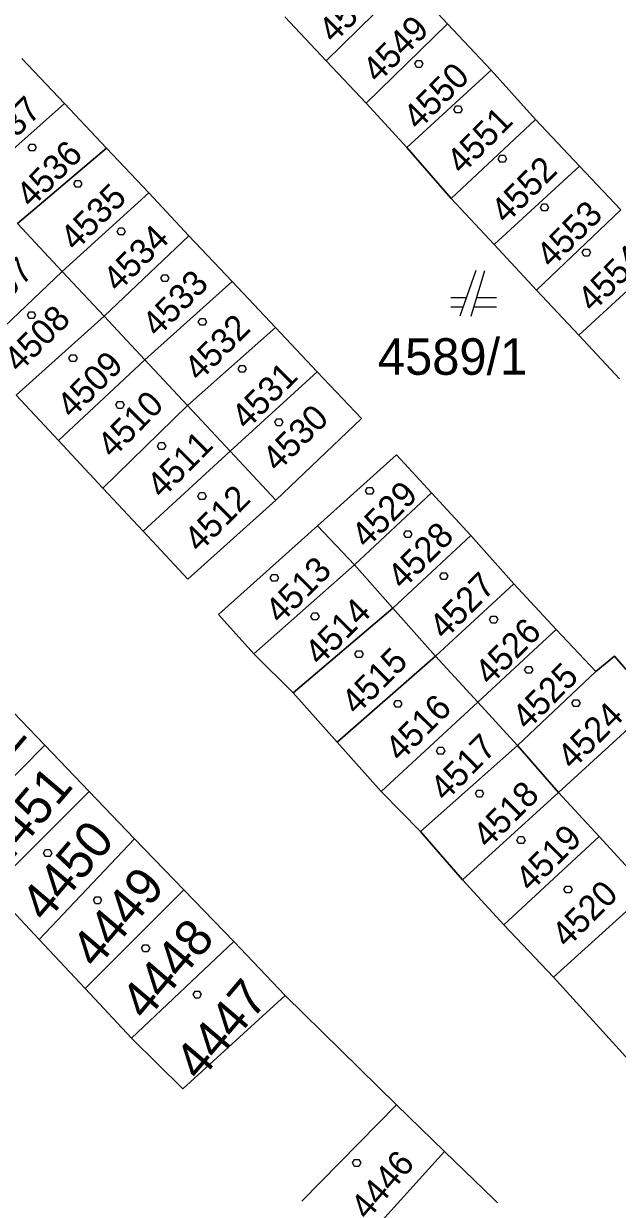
# Model space of a CAD drawing. Extents: x -263587 to -261993, y -1238795 to -1236748.
# Drawn here: x -262939.6 to -262913.5, y -1237575.5 to -1237524.3 of the extents above; entities that cross this region are included whole.
import ezdxf

# ---------------------------------------------------------------- set-up
doc = ezdxf.new("R2010")
doc.units = 0
doc.layers.add('Vrstva 1', color=7, linetype='Continuous')

msp = doc.modelspace()

# ---------------------------------------------------------------- linework, layer by layer
at = {"layer": 'Vrstva 1'}
for p, q in [((-262926.31, -1237525.89), (-262922.74, -1237522.4)), ((-262922.74, -1237522.4), (-262926.31, -1237525.89)), ((-262922.74, -1237522.4), (-262920.99, -1237524.27)), ((-262920.99, -1237524.27), (-262922.74, -1237522.4)), ((-262926.31, -1237525.89), (-262928.12, -1237523.97)), ((-262928.12, -1237523.97), (-262926.31, -1237525.89)), ((-262920.99, -1237524.27), (-262924.56, -1237527.74)), ((-262924.56, -1237527.74), (-262920.99, -1237524.27)), ((-262920.99, -1237524.27), (-262919.08, -1237526.3)), ((-262919.08, -1237526.3), (-262920.99, -1237524.27)), ((-262939.64, -1237525.79), (-262937.77, -1237527.76)), ((-262937.77, -1237527.76), (-262939.64, -1237525.79)), ((-262924.56, -1237527.74), (-262926.31, -1237525.89)), ((-262926.31, -1237525.89), (-262924.56, -1237527.74)), ((-262919.08, -1237526.3), (-262922.78, -1237529.69)), ((-262922.78, -1237529.69), (-262919.08, -1237526.3)), ((-262919.08, -1237526.3), (-262917.13, -1237528.46)), ((-262917.13, -1237528.46), (-262919.08, -1237526.3)), ((-262941.58, -1237531.14), (-262937.77, -1237527.76)), ((-262937.77, -1237527.76), (-262941.58, -1237531.14)), ((-262937.77, -1237527.76), (-262935.93, -1237529.71)), ((-262935.93, -1237529.71), (-262937.77, -1237527.76)), ((-262922.78, -1237529.69), (-262924.56, -1237527.74)), ((-262924.56, -1237527.74), (-262922.78, -1237529.69)), ((-262920.83, -1237531.92), (-262917.13, -1237528.46)), ((-262917.13, -1237528.46), (-262920.83, -1237531.92)), ((-262917.13, -1237528.46), (-262915.2, -1237530.51)), ((-262915.2, -1237530.51), (-262917.13, -1237528.46)), ((-262939.83, -1237533.02), (-262935.93, -1237529.71)), ((-262935.93, -1237529.71), (-262939.83, -1237533.02)), ((-262935.93, -1237529.71), (-262934.08, -1237531.67)), ((-262934.08, -1237531.67), (-262935.93, -1237529.71)), ((-262920.83, -1237531.92), (-262922.78, -1237529.69)), ((-262922.78, -1237529.69), (-262920.83, -1237531.92)), ((-262918.94, -1237533.94), (-262915.2, -1237530.51)), ((-262915.2, -1237530.51), (-262918.94, -1237533.94)), ((-262915.2, -1237530.51), (-262913.39, -1237532.42)), ((-262913.39, -1237532.42), (-262915.2, -1237530.51)), ((-262937.87, -1237535.11), (-262934.08, -1237531.67)), ((-262934.08, -1237531.67), (-262937.87, -1237535.11)), ((-262934.08, -1237531.67), (-262932.32, -1237533.55)), ((-262932.32, -1237533.55), (-262934.08, -1237531.67)), ((-262918.94, -1237533.94), (-262920.83, -1237531.92)), ((-262920.83, -1237531.92), (-262918.94, -1237533.94)), ((-262917.09, -1237535.93), (-262913.39, -1237532.42)), ((-262913.39, -1237532.42), (-262917.09, -1237535.93)), ((-262937.87, -1237535.11), (-262939.83, -1237533.02)), ((-262939.83, -1237533.02), (-262937.87, -1237535.11)), ((-262936.03, -1237537.08), (-262932.32, -1237533.55)), ((-262932.32, -1237533.55), (-262936.03, -1237537.08)), ((-262932.32, -1237533.55), (-262930.43, -1237535.55)), ((-262930.43, -1237535.55), (-262932.32, -1237533.55)), ((-262917.09, -1237535.93), (-262918.94, -1237533.94)), ((-262918.94, -1237533.94), (-262917.09, -1237535.93)), ((-262911.47, -1237534.45), (-262915.24, -1237537.91)), ((-262915.24, -1237537.91), (-262911.47, -1237534.45)), ((-262941.62, -1237538.68), (-262937.87, -1237535.11)), ((-262937.87, -1237535.11), (-262941.62, -1237538.68)), ((-262936.03, -1237537.08), (-262937.87, -1237535.11)), ((-262937.87, -1237535.11), (-262936.03, -1237537.08)), ((-262919.75, -1237535.07), (-262920.45, -1237537.07)), ((-262919.95, -1237537.07), (-262919.35, -1237535.07)), ((-262934.25, -1237538.99), (-262930.43, -1237535.55)), ((-262930.43, -1237535.55), (-262934.25, -1237538.99)), ((-262930.43, -1237535.55), (-262928.53, -1237537.57)), ((-262928.53, -1237537.57), (-262930.43, -1237535.55)), ((-262915.24, -1237537.91), (-262917.09, -1237535.93)), ((-262917.09, -1237535.93), (-262915.24, -1237537.91)), ((-262920.17, -1237536.27), (-262920.85, -1237536.27)), ((-262918.85, -1237536.27), (-262919.71, -1237536.27)), ((-262939.89, -1237540.53), (-262936.03, -1237537.08)), ((-262936.03, -1237537.08), (-262939.89, -1237540.53)), ((-262934.25, -1237538.99), (-262936.03, -1237537.08)), ((-262936.03, -1237537.08), (-262934.25, -1237538.99)), ((-262920.85, -1237536.67), (-262920.31, -1237536.67)), ((-262919.83, -1237536.67), (-262918.85, -1237536.67)), ((-262928.53, -1237537.57), (-262932.39, -1237540.98)), ((-262932.39, -1237540.98), (-262928.53, -1237537.57)), ((-262928.53, -1237537.57), (-262926.7, -1237539.51)), ((-262926.7, -1237539.51), (-262928.53, -1237537.57)), ((-262913.46, -1237539.81), (-262915.24, -1237537.91)), ((-262915.24, -1237537.91), (-262913.46, -1237539.81)), ((-262938.03, -1237542.52), (-262934.25, -1237538.99)), ((-262934.25, -1237538.99), (-262938.03, -1237542.52)), ((-262932.39, -1237540.98), (-262934.25, -1237538.99)), ((-262934.25, -1237538.99), (-262932.39, -1237540.98)), ((-262926.7, -1237539.51), (-262930.51, -1237542.98)), ((-262930.51, -1237542.98), (-262926.7, -1237539.51)), ((-262926.7, -1237539.51), (-262924.76, -1237541.56)), ((-262924.76, -1237541.56), (-262926.7, -1237539.51)), ((-262938.03, -1237542.52), (-262939.89, -1237540.53)), ((-262939.89, -1237540.53), (-262938.03, -1237542.52)), ((-262936.09, -1237544.6), (-262932.39, -1237540.98)), ((-262932.39, -1237540.98), (-262936.09, -1237544.6)), ((-262930.51, -1237542.98), (-262932.39, -1237540.98)), ((-262932.39, -1237540.98), (-262930.51, -1237542.98)), ((-262924.76, -1237541.56), (-262928.51, -1237545.13)), ((-262928.51, -1237545.13), (-262924.76, -1237541.56)), ((-262936.09, -1237544.6), (-262938.03, -1237542.52)), ((-262938.03, -1237542.52), (-262936.09, -1237544.6)), ((-262930.51, -1237542.98), (-262934.33, -1237546.49)), ((-262934.33, -1237546.49), (-262930.51, -1237542.98)), ((-262928.51, -1237545.13), (-262930.51, -1237542.98)), ((-262930.51, -1237542.98), (-262928.51, -1237545.13)), ((-262926.69, -1237546.25), (-262923.23, -1237543.14)), ((-262923.23, -1237543.14), (-262926.69, -1237546.25)), ((-262923.23, -1237543.14), (-262921.69, -1237544.81)), ((-262921.69, -1237544.81), (-262923.23, -1237543.14)), ((-262934.33, -1237546.49), (-262936.09, -1237544.6)), ((-262936.09, -1237544.6), (-262934.33, -1237546.49)), ((-262925.06, -1237547.96), (-262921.69, -1237544.81)), ((-262921.69, -1237544.81), (-262925.06, -1237547.96)), ((-262921.69, -1237544.81), (-262919.97, -1237546.67)), ((-262919.97, -1237546.67), (-262921.69, -1237544.81)), ((-262928.51, -1237545.13), (-262932.37, -1237548.59)), ((-262932.37, -1237548.59), (-262928.51, -1237545.13)), ((-262931.02, -1237550.14), (-262926.69, -1237546.25)), ((-262926.69, -1237546.25), (-262931.02, -1237550.14)), ((-262925.06, -1237547.96), (-262926.69, -1237546.25)), ((-262926.69, -1237546.25), (-262925.06, -1237547.96)), ((-262932.37, -1237548.59), (-262934.33, -1237546.49)), ((-262934.33, -1237546.49), (-262932.37, -1237548.59)), ((-262919.97, -1237546.67), (-262923.39, -1237549.86)), ((-262923.39, -1237549.86), (-262919.97, -1237546.67)), ((-262919.97, -1237546.67), (-262918.08, -1237548.79)), ((-262918.08, -1237548.79), (-262919.97, -1237546.67)), ((-262929.48, -1237551.86), (-262925.06, -1237547.96)), ((-262925.06, -1237547.96), (-262929.48, -1237551.86)), ((-262923.39, -1237549.86), (-262925.06, -1237547.96)), ((-262925.06, -1237547.96), (-262923.39, -1237549.86)), ((-262918.08, -1237548.79), (-262921.51, -1237551.96)), ((-262921.51, -1237551.96), (-262918.08, -1237548.79)), ((-262918.08, -1237548.79), (-262916.23, -1237550.79)), ((-262916.23, -1237550.79), (-262918.08, -1237548.79)), ((-262927.76, -1237553.57), (-262923.39, -1237549.86)), ((-262923.39, -1237549.86), (-262927.76, -1237553.57)), ((-262921.51, -1237551.96), (-262923.39, -1237549.86)), ((-262923.39, -1237549.86), (-262921.51, -1237551.96)), ((-262929.48, -1237551.86), (-262931.02, -1237550.14)), ((-262931.02, -1237550.14), (-262929.48, -1237551.86)), ((-262916.23, -1237550.79), (-262919.66, -1237553.98)), ((-262919.66, -1237553.98), (-262916.23, -1237550.79)), ((-262916.23, -1237550.79), (-262914.49, -1237552.63)), ((-262914.49, -1237552.63), (-262916.23, -1237550.79)), ((-262927.76, -1237553.57), (-262929.48, -1237551.86)), ((-262929.48, -1237551.86), (-262927.76, -1237553.57)), ((-262925.83, -1237555.73), (-262921.51, -1237551.96)), ((-262921.51, -1237551.96), (-262925.83, -1237555.73)), ((-262919.66, -1237553.98), (-262921.51, -1237551.96)), ((-262921.51, -1237551.96), (-262919.66, -1237553.98)), ((-262914.49, -1237552.63), (-262913.67, -1237551.96)), ((-262913.67, -1237551.96), (-262914.49, -1237552.63)), ((-262913.67, -1237551.96), (-262911.88, -1237554.04)), ((-262911.88, -1237554.04), (-262913.67, -1237551.96)), ((-262914.49, -1237552.63), (-262917.93, -1237555.87)), ((-262917.93, -1237555.87), (-262914.49, -1237552.63)), ((-262940.95, -1237553.46), (-262938.64, -1237555.86)), ((-262938.64, -1237555.86), (-262940.95, -1237553.46)), ((-262925.83, -1237555.73), (-262927.76, -1237553.57)), ((-262927.76, -1237553.57), (-262925.83, -1237555.73)), ((-262923.9, -1237557.89), (-262919.66, -1237553.98)), ((-262919.66, -1237553.98), (-262923.9, -1237557.89)), ((-262917.93, -1237555.87), (-262919.66, -1237553.98)), ((-262919.66, -1237553.98), (-262917.93, -1237555.87)), ((-262911.88, -1237554.04), (-262916.13, -1237557.93)), ((-262916.13, -1237557.93), (-262911.88, -1237554.04)), ((-262942.86, -1237560.12), (-262938.64, -1237555.86)), ((-262938.64, -1237555.86), (-262942.86, -1237560.12)), ((-262938.64, -1237555.86), (-262936.7, -1237557.88)), ((-262936.7, -1237557.88), (-262938.64, -1237555.86)), ((-262923.9, -1237557.89), (-262925.83, -1237555.73)), ((-262925.83, -1237555.73), (-262923.9, -1237557.89)), ((-262922.17, -1237559.64), (-262917.93, -1237555.87)), ((-262917.93, -1237555.87), (-262922.17, -1237559.64)), ((-262916.13, -1237557.93), (-262917.93, -1237555.87)), ((-262917.93, -1237555.87), (-262916.13, -1237557.93)), ((-262940.96, -1237562.15), (-262936.7, -1237557.88)), ((-262936.7, -1237557.88), (-262940.96, -1237562.15)), ((-262936.7, -1237557.88), (-262934.7, -1237559.96)), ((-262934.7, -1237559.96), (-262936.7, -1237557.88)), ((-262922.17, -1237559.64), (-262923.9, -1237557.89)), ((-262923.9, -1237557.89), (-262922.17, -1237559.64)), ((-262920.34, -1237561.76), (-262916.13, -1237557.93)), ((-262916.13, -1237557.93), (-262920.34, -1237561.76)), ((-262914.35, -1237559.85), (-262916.13, -1237557.93)), ((-262916.13, -1237557.93), (-262914.35, -1237559.85)), ((-262920.34, -1237561.76), (-262922.17, -1237559.64)), ((-262922.17, -1237559.64), (-262920.34, -1237561.76)), ((-262938.89, -1237564.36), (-262934.7, -1237559.96)), ((-262934.7, -1237559.96), (-262938.89, -1237564.36)), ((-262934.7, -1237559.96), (-262932.55, -1237562.19)), ((-262932.55, -1237562.19), (-262934.7, -1237559.96)), ((-262914.35, -1237559.85), (-262918.52, -1237563.73)), ((-262918.52, -1237563.73), (-262914.35, -1237559.85)), ((-262912.17, -1237562.23), (-262914.35, -1237559.85)), ((-262914.35, -1237559.85), (-262912.17, -1237562.23)), ((-262918.52, -1237563.73), (-262920.34, -1237561.76)), ((-262920.34, -1237561.76), (-262918.52, -1237563.73)), ((-262938.89, -1237564.36), (-262940.96, -1237562.15)), ((-262940.96, -1237562.15), (-262938.89, -1237564.36)), ((-262936.87, -1237566.51), (-262932.55, -1237562.19)), ((-262932.55, -1237562.19), (-262936.87, -1237566.51)), ((-262932.55, -1237562.19), (-262930.36, -1237564.46)), ((-262930.36, -1237564.46), (-262932.55, -1237562.19)), ((-262916.34, -1237566.02), (-262912.17, -1237562.23)), ((-262912.17, -1237562.23), (-262916.34, -1237566.02)), ((-262916.34, -1237566.02), (-262918.52, -1237563.73)), ((-262918.52, -1237563.73), (-262916.34, -1237566.02)), ((-262936.87, -1237566.51), (-262938.89, -1237564.36)), ((-262938.89, -1237564.36), (-262936.87, -1237566.51)), ((-262930.36, -1237564.46), (-262934.84, -1237568.68)), ((-262934.84, -1237568.68), (-262930.36, -1237564.46)), ((-262930.36, -1237564.46), (-262928.11, -1237566.82)), ((-262928.11, -1237566.82), (-262930.36, -1237564.46)), ((-262912.9, -1237569.81), (-262916.34, -1237566.02)), ((-262916.34, -1237566.02), (-262912.9, -1237569.81)), ((-262934.84, -1237568.68), (-262936.87, -1237566.51)), ((-262936.87, -1237566.51), (-262934.84, -1237568.68)), ((-262928.11, -1237566.82), (-262932.59, -1237570.9)), ((-262932.59, -1237570.9), (-262928.11, -1237566.82)), ((-262928.11, -1237566.82), (-262923.23, -1237571.6)), ((-262923.23, -1237571.6), (-262928.11, -1237566.82)), ((-262932.59, -1237570.9), (-262934.84, -1237568.68)), ((-262934.84, -1237568.68), (-262932.59, -1237570.9)), ((-262927.38, -1237575.82), (-262923.23, -1237571.6)), ((-262923.23, -1237571.6), (-262927.38, -1237575.82)), ((-262923.23, -1237571.6), (-262921.12, -1237573.65)), ((-262921.12, -1237573.65), (-262923.23, -1237571.6)), ((-262924.93, -1237577.84), (-262921.12, -1237573.65)), ((-262921.12, -1237573.65), (-262924.93, -1237577.84)), ((-262921.12, -1237573.65), (-262918.54, -1237576.14)), ((-262918.54, -1237576.14), (-262921.12, -1237573.65))]:
    msp.add_line(p, q, dxfattribs=at)
for points in [[(-262922.16, -1237525.88), (-262922.07, -1237526.03), (-262922.16, -1237526.18), (-262922.34, -1237526.18), (-262922.43, -1237526.03), (-262922.34, -1237525.88)], [(-262920.44, -1237527.87), (-262920.35, -1237528.02), (-262920.44, -1237528.17), (-262920.62, -1237528.17), (-262920.71, -1237528.02), (-262920.62, -1237527.87)], [(-262939.1, -1237529.54), (-262939.01, -1237529.69), (-262939.1, -1237529.84), (-262939.28, -1237529.84), (-262939.37, -1237529.69), (-262939.28, -1237529.54)], [(-262918.5, -1237530.03), (-262918.41, -1237530.18), (-262918.5, -1237530.33), (-262918.68, -1237530.33), (-262918.77, -1237530.18), (-262918.68, -1237530.03)], [(-262937.1, -1237531.13), (-262937.01, -1237531.28), (-262937.1, -1237531.43), (-262937.28, -1237531.43), (-262937.37, -1237531.28), (-262937.28, -1237531.13)], [(-262916.65, -1237532.16), (-262916.56, -1237532.31), (-262916.65, -1237532.46), (-262916.83, -1237532.46), (-262916.92, -1237532.31), (-262916.83, -1237532.16)], [(-262935.2, -1237533.21), (-262935.11, -1237533.36), (-262935.2, -1237533.51), (-262935.38, -1237533.51), (-262935.47, -1237533.36), (-262935.38, -1237533.21)], [(-262914.82, -1237534.14), (-262914.73, -1237534.29), (-262914.82, -1237534.44), (-262915, -1237534.44), (-262915.09, -1237534.29), (-262915, -1237534.14)], [(-262933.29, -1237535.26), (-262933.2, -1237535.41), (-262933.29, -1237535.56), (-262933.47, -1237535.56), (-262933.56, -1237535.41), (-262933.47, -1237535.26)], [(-262939.13, -1237536.88), (-262939.04, -1237537.03), (-262939.13, -1237537.18), (-262939.31, -1237537.18), (-262939.4, -1237537.03), (-262939.31, -1237536.88)], [(-262931.64, -1237537.17), (-262931.55, -1237537.32), (-262931.64, -1237537.47), (-262931.82, -1237537.47), (-262931.91, -1237537.32), (-262931.82, -1237537.17)], [(-262937.31, -1237538.76), (-262937.22, -1237538.91), (-262937.31, -1237539.06), (-262937.49, -1237539.06), (-262937.58, -1237538.91), (-262937.49, -1237538.76)], [(-262929.9, -1237539.23), (-262929.81, -1237539.38), (-262929.9, -1237539.53), (-262930.08, -1237539.53), (-262930.17, -1237539.38), (-262930.08, -1237539.23)], [(-262935.25, -1237540.81), (-262935.16, -1237540.96), (-262935.25, -1237541.11), (-262935.43, -1237541.11), (-262935.52, -1237540.96), (-262935.43, -1237540.81)], [(-262928.29, -1237541.57), (-262928.2, -1237541.72), (-262928.29, -1237541.87), (-262928.47, -1237541.87), (-262928.56, -1237541.72), (-262928.47, -1237541.57)], [(-262933.43, -1237542.61), (-262933.34, -1237542.76), (-262933.43, -1237542.91), (-262933.61, -1237542.91), (-262933.7, -1237542.76), (-262933.61, -1237542.61)], [(-262931.66, -1237544.8), (-262931.57, -1237544.95), (-262931.66, -1237545.1), (-262931.84, -1237545.1), (-262931.93, -1237544.95), (-262931.84, -1237544.8)], [(-262924.31, -1237544.57), (-262924.22, -1237544.72), (-262924.31, -1237544.87), (-262924.49, -1237544.87), (-262924.58, -1237544.72), (-262924.49, -1237544.57)], [(-262922.64, -1237546.47), (-262922.55, -1237546.62), (-262922.64, -1237546.77), (-262922.82, -1237546.77), (-262922.91, -1237546.62), (-262922.82, -1237546.47)], [(-262928.49, -1237548.38), (-262928.4, -1237548.53), (-262928.49, -1237548.68), (-262928.67, -1237548.68), (-262928.76, -1237548.53), (-262928.67, -1237548.38)], [(-262921.06, -1237548.31), (-262920.97, -1237548.46), (-262921.06, -1237548.61), (-262921.24, -1237548.61), (-262921.33, -1237548.46), (-262921.24, -1237548.31)], [(-262926.71, -1237550.07), (-262926.62, -1237550.22), (-262926.71, -1237550.37), (-262926.89, -1237550.37), (-262926.98, -1237550.22), (-262926.89, -1237550.07)], [(-262918.88, -1237550.21), (-262918.79, -1237550.36), (-262918.88, -1237550.51), (-262919.06, -1237550.51), (-262919.15, -1237550.36), (-262919.06, -1237550.21)], [(-262924.78, -1237551.72), (-262924.69, -1237551.87), (-262924.78, -1237552.02), (-262924.96, -1237552.02), (-262925.05, -1237551.87), (-262924.96, -1237551.72)], [(-262917.34, -1237552.41), (-262917.25, -1237552.56), (-262917.34, -1237552.71), (-262917.52, -1237552.71), (-262917.61, -1237552.56), (-262917.52, -1237552.41)], [(-262923.08, -1237553.9), (-262922.99, -1237554.05), (-262923.08, -1237554.2), (-262923.26, -1237554.2), (-262923.35, -1237554.05), (-262923.26, -1237553.9)], [(-262915.27, -1237553.87), (-262915.18, -1237554.02), (-262915.27, -1237554.17), (-262915.45, -1237554.17), (-262915.54, -1237554.02), (-262915.45, -1237553.87)], [(-262921.2, -1237555.95), (-262921.11, -1237556.1), (-262921.2, -1237556.25), (-262921.38, -1237556.25), (-262921.47, -1237556.1), (-262921.38, -1237555.95)], [(-262919.5, -1237557.83), (-262919.41, -1237557.98), (-262919.5, -1237558.13), (-262919.68, -1237558.13), (-262919.77, -1237557.98), (-262919.68, -1237557.83)], [(-262917.68, -1237559.86), (-262917.59, -1237560.01), (-262917.68, -1237560.16), (-262917.86, -1237560.16), (-262917.95, -1237560.01), (-262917.86, -1237559.86)], [(-262938.42, -1237560.43), (-262938.33, -1237560.58), (-262938.42, -1237560.73), (-262938.6, -1237560.73), (-262938.69, -1237560.58), (-262938.6, -1237560.43)], [(-262915.62, -1237562.03), (-262915.53, -1237562.18), (-262915.62, -1237562.33), (-262915.8, -1237562.33), (-262915.89, -1237562.18), (-262915.8, -1237562.03)], [(-262936.24, -1237562.5), (-262936.15, -1237562.65), (-262936.24, -1237562.8), (-262936.42, -1237562.8), (-262936.51, -1237562.65), (-262936.42, -1237562.5)], [(-262934.13, -1237564.6), (-262934.04, -1237564.75), (-262934.13, -1237564.9), (-262934.31, -1237564.9), (-262934.4, -1237564.75), (-262934.31, -1237564.6)], [(-262931.87, -1237566.63), (-262931.78, -1237566.78), (-262931.87, -1237566.93), (-262932.05, -1237566.93), (-262932.14, -1237566.78), (-262932.05, -1237566.63)], [(-262924.88, -1237574), (-262924.79, -1237574.15), (-262924.88, -1237574.3), (-262925.06, -1237574.3), (-262925.15, -1237574.15), (-262925.06, -1237574)]]:
    msp.add_lwpolyline(points, close=True, dxfattribs=at)

# ---------------------------------------------------------------- texts
for s, height, rotation, p in [('4548', 1.1, 45.0918, (-262925.977, -1237525.166)), ('4549', 1.1, 45.0918, (-262924.05, -1237526.909)), ('4550', 1.1, 45.0918, (-262922.27, -1237528.97)), ('4537', 1.1, 45.0918, (-262941.037, -1237530.446)), ('4551', 1.1, 45.0918, (-262920.365, -1237530.904)), ('4536', 1.1, 45.0918, (-262939.228, -1237532.378)), ('4552', 1.1, 45.0918, (-262918.427, -1237533.076)), ('4535', 1.1, 45.0918, (-262937.297, -1237534.266)), ('4553', 1.1, 45.0918, (-262916.437, -1237535.016)), ('4534', 1.1, 45.0918, (-262935.427, -1237536.066)), ('4554', 1.1, 45.0918, (-262914.627, -1237536.946)), ('4507', 1.1, 45.0918, (-262941.37, -1237537.5)), ('4533', 1.1, 45.0918, (-262933.707, -1237538.046)), ('4508', 1.1, 45.0918, (-262939.76, -1237539.59)), ('4532', 1.1, 45.0918, (-262931.867, -1237539.986)), ('4509', 1.1, 45.0918, (-262937.443, -1237541.603)), ('4531', 1.1, 45.0918, (-262929.795, -1237542.094)), ('4510', 1.1, 45.0918, (-262935.67, -1237543.339)), ('4530', 1.1, 45.0918, (-262928.44, -1237543.94)), ('4511', 1.1, 45.0918, (-262933.505, -1237545.103)), ('4512', 1.1, 45.0918, (-262931.866, -1237547.465)), ('4529', 1.1, 45.0918, (-262924.54, -1237547.289)), ('4528', 1.1, 45.0918, (-262922.957, -1237549.086)), ('4513', 1.1, 45.0918, (-262928.316, -1237550.595)), ('4527', 1.1, 45.0918, (-262921.127, -1237551.286)), ('4514', 1.1, 45.0918, (-262926.586, -1237552.425)), ('4526', 1.1, 45.0918, (-262919.128, -1237553.288)), ('4515', 1.1, 45.0918, (-262924.976, -1237554.585)), ('4525', 1.1, 45.0918, (-262917.497, -1237555.246)), ('4516', 1.1, 45.0918, (-262923.058, -1237556.627)), ('4524', 1.1, 45.0918, (-262915.517, -1237556.976)), ('4452', 1.6, 49.6181, (-262942.431, -1237559.073)), ('4517', 1.1, 45.0918, (-262921.086, -1237558.365)), ('4451', 1.6, 49.6181, (-262940.428, -1237561.299)), ('4518', 1.1, 45.0918, (-262919.216, -1237560.425)), ('4450', 1.6, 49.6181, (-262938.606, -1237563.676)), ('4519', 1.1, 45.0918, (-262917.35, -1237562.329)), ('4449', 1.6, 49.6181, (-262936.395, -1237565.708)), ('4520', 1.1, 45.0918, (-262915.76, -1237564.78)), ('4448', 1.6, 49.6181, (-262934.221, -1237567.973)), ('4447', 1.6, 49.6181, (-262931.861, -1237570.623)), ('4446', 1.1, 49.6181, (-262924.503, -1237576.701))]:
    msp.add_text(s, height=height, rotation=rotation, dxfattribs=at).set_placement(p)
msp.add_text('4589/1', height=1.6, dxfattribs=at).set_placement((-262924.04, -1237539.64))

doc.saveas('drawing.dxf')
